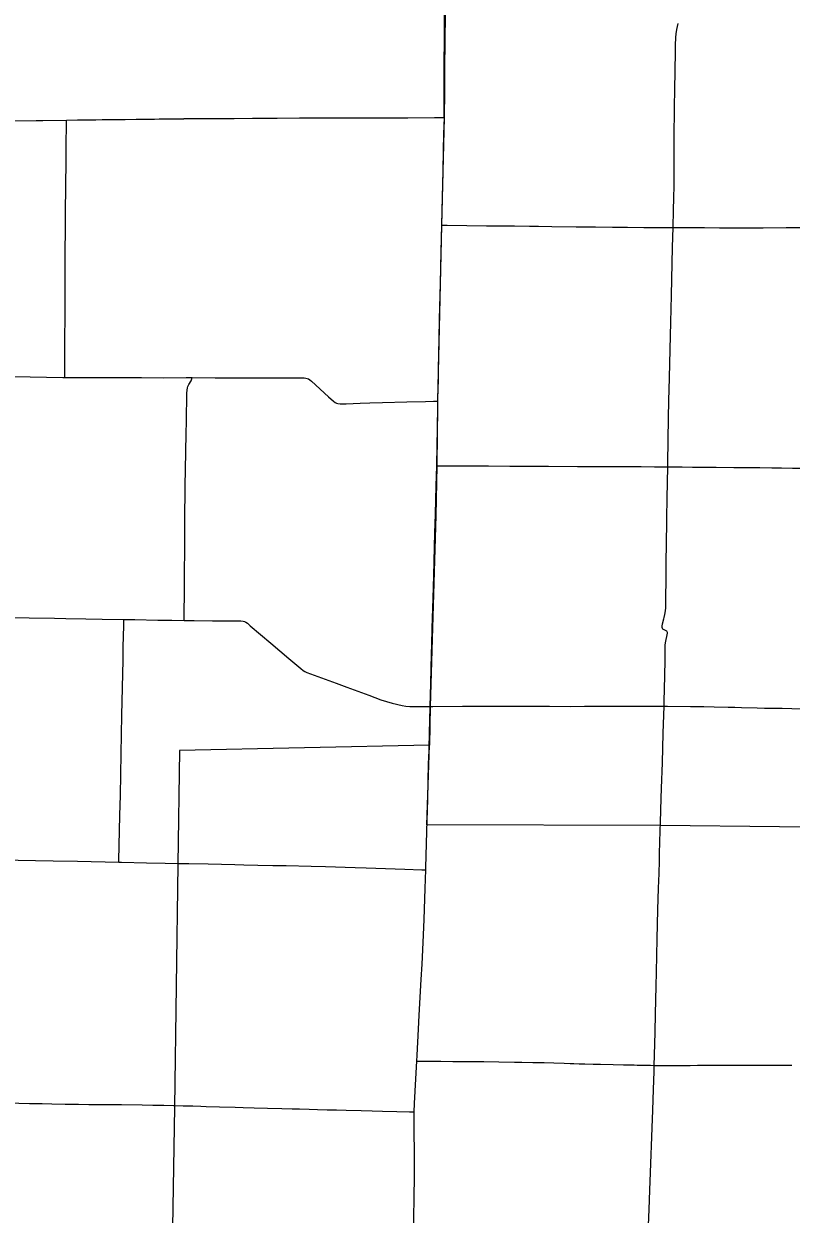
# Model space of a CAD drawing. Extents: x 1813937 to 1948437, y 826606 to 1022856.
# Drawn here: x 1859353 to 1876315, y 939932 to 966228 of the extents above; entities that cross this region are included whole.
import ezdxf

# ---------------------------------------------------------------- set-up
doc = ezdxf.new("R2010")
doc.units = 0
for name, color, linetype in [('GM_X_County', 7, 'Continuous'), ('GM_X_County_Road', 7, 'Continuous'), ('GM_X_Township', 7, 'Continuous'), ('GM_X_Township_Road', 7, 'Continuous')]:
    doc.layers.add(name, color=color, linetype=linetype)

msp = doc.modelspace()

# ---------------------------------------------------------------- linework, layer by layer
at = {"layer": 'GM_X_County'}
msp.add_lwpolyline([(1855618, 964050), (1860298, 964101), (1862894, 964131), (1865546, 964151), (1868643, 964155), (1868654, 967077)], dxfattribs=at)
at = {"layer": 'GM_X_County_Road'}
for points in [[(1873708, 961725), (1873709, 961763), (1873716, 962074), (1873723, 962419), (1873727, 962615), (1873729, 962763), (1873731, 962878), (1873730, 963121), (1873729, 963301), (1873731, 963760), (1873732, 963957), (1873733, 964121), (1873736, 964432), (1873741, 964744), (1873749, 965219), (1873758, 965580), (1873761, 965760), (1873765, 965924), (1873772, 966006), (1873787, 966104), (1873814, 966232)], [(1868507, 957892), (1868508, 957985), (1868512, 958149), (1868517, 958378), (1868522, 958591), (1868529, 958936), (1868537, 959280), (1868545, 959706), (1868564, 960494), (1868580, 961199), (1868592, 961781)], [(1868592, 961781), (1868710, 961779), (1869580, 961768), (1870203, 961762), (1870531, 961757), (1870728, 961755), (1871023, 961753), (1871564, 961746), (1871991, 961742), (1872368, 961737), (1872696, 961735), (1873056, 961731), (1873679, 961725), (1873708, 961725)], [(1873585, 956443), (1873586, 956522), (1873597, 957030), (1873606, 957522), (1873614, 957899), (1873627, 958407), (1873639, 959030), (1873654, 959637), (1873668, 960227), (1873694, 961293), (1873708, 961725)], [(1873708, 961725), (1873925, 961725), (1874171, 961725), (1874400, 961725), (1874728, 961723), (1875040, 961721), (1875351, 961721), (1875696, 961724), (1876204, 961725), (1876483, 961726), (1876860, 961726), (1877139, 961727), (1877533, 961729), (1877959, 961730), (1878370, 961731), (1878730, 961731), (1878944, 961732), (1879031, 961735)], [(1857510, 958468), (1857774, 958464), (1858381, 958450), (1859497, 958428), (1860219, 958415), (1860263, 958416)], [(1860263, 958416), (1860530, 958418), (1860648, 958417)], [(1860648, 958417), (1860798, 958416)], [(1860798, 958416), (1861285, 958413), (1861958, 958413), (1862450, 958411), (1862943, 958412), (1863078, 958412)], [(1863078, 958412), (1863583, 958411), (1864157, 958409), (1864698, 958408), (1865141, 958408), (1865552, 958407), (1865585, 958403), (1865618, 958396), (1865649, 958384), (1865677, 958366), (1865716, 958334), (1866089, 957988), (1866198, 957889), (1866237, 957861), (1866266, 957848), (1866297, 957840), (1866345, 957835), (1866476, 957837), (1866788, 957847), (1867000, 957854), (1867279, 957861), (1867821, 957876), (1868231, 957888), (1868411, 957892), (1868460, 957892), (1868507, 957892)], [(1868479, 956461), (1868488, 956919), (1868495, 957263), (1868503, 957624), (1868507, 957804), (1868507, 957892)], [(1868336, 951151), (1868350, 951655), (1868367, 952311), (1868372, 952508), (1868381, 952869), (1868400, 953541), (1868414, 954033), (1868438, 954984), (1868451, 955394), (1868459, 955722), (1868466, 956017), (1868479, 956461)], [(1873504, 951153), (1873507, 951263), (1873522, 951820), (1873526, 952181), (1873526, 952427), (1873531, 952509), (1873543, 952590), (1873576, 952734), (1873580, 952767), (1873579, 952783), (1873573, 952798), (1873563, 952811), (1873550, 952819), (1873504, 952838), (1873490, 952847), (1873479, 952859), (1873471, 952873), (1873466, 952889), (1873465, 952905), (1873466, 952921), (1873473, 952970), (1873501, 953082), (1873508, 953113), (1873523, 953177), (1873537, 953258), (1873542, 953324), (1873545, 953471), (1873549, 954029), (1873554, 954406), (1873557, 954668), (1873567, 955308), (1873574, 955751), (1873585, 956443)], [(1857535, 953123), (1857638, 953122), (1858590, 953112), (1859475, 953106), (1860033, 953098), (1860279, 953094), (1860722, 953087), (1861083, 953078), (1861561, 953071)], [(1861561, 953071), (1861804, 953066), (1862313, 953057), (1862625, 953053), (1862901, 953050)], [(1862901, 953050), (1863117, 953047), (1863527, 953043), (1864150, 953037), (1864199, 953033), (1864230, 953026), (1864258, 953013), (1864298, 952985), (1864359, 952931), (1864811, 952550), (1865212, 952211), (1865474, 951987), (1865525, 951946), (1865567, 951919), (1865612, 951899), (1866261, 951664), (1866491, 951578), (1866983, 951394), (1867244, 951296), (1867369, 951255), (1867496, 951221), (1867720, 951169), (1867801, 951156), (1867883, 951150), (1868113, 951149), (1868336, 951151)], [(1868310, 950179), (1868312, 950245), (1868329, 950852), (1868336, 951131), (1868336, 951151)], [(1873420, 948399), (1873426, 948591), (1873444, 949115), (1873451, 949345), (1873467, 949902), (1873486, 950558), (1873504, 951153)], [(1868262, 948387), (1868281, 949097), (1868291, 949491), (1868302, 949884), (1868310, 950179)], [(1868239, 947536), (1868241, 947589), (1868248, 947851), (1868262, 948387)], [(1873289, 943219), (1873295, 943443), (1873306, 943951), (1873315, 944361), (1873327, 944968), (1873335, 945279), (1873351, 946017), (1873370, 946657), (1873384, 947132), (1873394, 947460), (1873401, 947739), (1873405, 947903), (1873420, 948399)], [(1858837, 947762), (1860001, 947739), (1860542, 947729), (1861455, 947708)], [(1861455, 947708), (1861510, 947707), (1862067, 947697), (1862477, 947688), (1862762, 947682)], [(1862762, 947682), (1863002, 947677), (1863429, 947669), (1863724, 947662), (1864019, 947656), (1864216, 947653), (1864527, 947645), (1864855, 947638), (1865150, 947633), (1865708, 947620), (1866019, 947611), (1866675, 947590), (1866921, 947584), (1867774, 947557), (1868151, 947542), (1868200, 947538), (1868239, 947536)], [(1868039, 943315), (1868046, 943443), (1868077, 944017), (1868093, 944328), (1868137, 945114), (1868155, 945458), (1868181, 945933), (1868201, 946441), (1868226, 947130), (1868239, 947536)], [(1867982, 942192), (1867989, 942379), (1868019, 942919), (1868039, 943315)], [(1872992, 935372), (1873017, 935986), (1873038, 936510), (1873045, 936691), (1873059, 937067), (1873073, 937395), (1873091, 937903), (1873111, 938411), (1873126, 938755), (1873146, 939296), (1873161, 939690), (1873175, 940034), (1873191, 940460), (1873205, 940853), (1873239, 941837), (1873254, 942230), (1873270, 942689), (1873285, 943082), (1873289, 943219)], [(1858756, 942397), (1858775, 942396), (1859005, 942391), (1859480, 942381), (1859759, 942376), (1859972, 942371), (1860267, 942366), (1860562, 942361), (1860789, 942359)], [(1860789, 942359), (1860890, 942358), (1861136, 942356), (1861514, 942352), (1861973, 942347), (1862202, 942343), (1862448, 942337), (1862661, 942334), (1862686, 942333)], [(1862686, 942333), (1862875, 942329), (1863088, 942323), (1863268, 942318), (1863383, 942314), (1863678, 942306), (1864022, 942296), (1864202, 942290), (1864448, 942284), (1864743, 942277), (1865055, 942268), (1865284, 942262), (1865448, 942258), (1865661, 942252), (1865842, 942246), (1866055, 942239), (1866268, 942235), (1866481, 942228), (1866809, 942220), (1867055, 942214), (1867284, 942207), (1867596, 942201), (1867875, 942194), (1867970, 942193), (1867982, 942192)], [(1867962, 939334), (1867968, 939541), (1867977, 939935), (1867982, 940214), (1867988, 940853), (1867986, 941296), (1867983, 941756), (1867982, 942182), (1867982, 942192)]]:
    msp.add_lwpolyline(points, dxfattribs=at)
at = {"layer": 'GM_X_Township'}
for points in [[(1841387, 963824), (1846780, 963929), (1847071, 963938), (1852487, 963992), (1853408, 964004), (1853786, 964009), (1855618, 964050), (1860298, 964101), (1862894, 964131), (1865546, 964151), (1868643, 964155), (1868586, 961770), (1868495, 957891), (1868480, 956467), (1868459, 955370), (1868335, 951151), (1868323, 950291), (1862794, 950174), (1862758, 947658), (1862681, 942300), (1862643, 939637)], [(1883913, 948407), (1878685, 948461), (1873425, 948517), (1868265, 948533), (1868323, 950291)]]:
    msp.add_lwpolyline(points, dxfattribs=at)
at = {"layer": 'GM_X_Township_Road'}
for points in [[(1868650, 964156), (1868656, 964743), (1868661, 965120), (1868662, 965350), (1868668, 965744), (1868676, 966548)], [(1855601, 964061), (1855612, 964055), (1855624, 964052), (1855640, 964050), (1855755, 964047), (1856329, 964055), (1856608, 964056), (1856903, 964058), (1857526, 964065), (1858001, 964070), (1858591, 964078), (1858689, 964080), (1858755, 964080), (1858951, 964083), (1859771, 964094), (1860296, 964103)], [(1860263, 958416), (1860262, 958451), (1860261, 958532), (1860260, 958614), (1860260, 958695), (1860262, 958743), (1860262, 958792), (1860261, 958874), (1860260, 959415), (1860265, 959611), (1860265, 959857), (1860269, 960841), (1860275, 962038), (1860283, 962661), (1860289, 963170), (1860292, 963563), (1860297, 964006), (1860297, 964071), (1860296, 964103)], [(1860296, 964103), (1860542, 964106), (1861083, 964114), (1861837, 964122), (1862132, 964125), (1862345, 964127), (1862673, 964131), (1862893, 964133)], [(1862893, 964133), (1863132, 964135), (1863706, 964140), (1864001, 964140), (1864411, 964143), (1864952, 964147), (1865444, 964150), (1866084, 964152), (1866510, 964152), (1866838, 964152), (1867428, 964154), (1867838, 964154), (1868429, 964156), (1868650, 964156)], [(1868592, 961781), (1868599, 962100), (1868623, 962986), (1868632, 963429), (1868640, 963790), (1868650, 964156)], [(1862901, 953050), (1862901, 953090), (1862906, 953778), (1862908, 954155), (1862910, 954565), (1862916, 955237), (1862921, 956023), (1862927, 956384), (1862942, 957169), (1862947, 957448), (1862957, 958070), (1862963, 958136), (1862972, 958184), (1862982, 958215), (1863003, 958259), (1863051, 958345), (1863057, 958360), (1863078, 958412)], [(1868479, 956461), (1868521, 956461), (1868915, 956462), (1869342, 956462), (1869621, 956461), (1870097, 956459), (1870720, 956456), (1870950, 956456), (1871589, 956451), (1872213, 956449), (1873000, 956446), (1873295, 956445), (1873585, 956443)], [(1873585, 956443), (1873607, 956443), (1873902, 956438), (1874132, 956437), (1874295, 956435), (1874656, 956432), (1875050, 956427), (1875362, 956426), (1875624, 956424), (1875887, 956422), (1876100, 956420), (1876346, 956415), (1876707, 956414), (1877281, 956410), (1877872, 956403), (1878429, 956399), (1878675, 956396), (1878872, 956392), (1878878, 956392)], [(1861455, 947708), (1861456, 947742), (1861477, 948742), (1861487, 949185), (1861505, 950103), (1861521, 950955), (1861548, 952169), (1861553, 952447), (1861559, 952710), (1861562, 952923), (1861561, 953021), (1861561, 953071)], [(1868336, 951151), (1868396, 951151), (1869052, 951152), (1869463, 951153), (1870020, 951154), (1870693, 951153), (1870971, 951152), (1871447, 951150), (1871743, 951152), (1871988, 951153), (1872398, 951155), (1873136, 951154), (1873250, 951154), (1873504, 951153)], [(1873504, 951153), (1873578, 951153), (1874087, 951146), (1874382, 951144), (1874612, 951140), (1874923, 951136), (1875070, 951132), (1875218, 951127), (1875562, 951117), (1875726, 951113), (1875923, 951111), (1876119, 951107), (1876332, 951103), (1876562, 951098), (1876742, 951094), (1877070, 951089), (1877447, 951082), (1877661, 951079), (1877890, 951074), (1878038, 951071), (1878316, 951067), (1878562, 951062), (1878726, 951059), (1878760, 951058)], [(1868039, 943315), (1868058, 943315), (1868180, 943315), (1868360, 943313), (1868573, 943311), (1868836, 943307), (1869032, 943307), (1869229, 943304), (1869525, 943302), (1869853, 943298), (1870197, 943292), (1870362, 943289), (1870608, 943286), (1870854, 943283), (1871067, 943275), (1871297, 943267), (1871428, 943263), (1871510, 943261), (1871625, 943257), (1871756, 943253), (1871936, 943249), (1872100, 943245), (1872379, 943237), (1872609, 943234), (1872773, 943229), (1872843, 943228), (1872907, 943227), (1872971, 943226), (1873017, 943225), (1873083, 943224), (1873207, 943221), (1873289, 943219)], [(1873289, 943219), (1873306, 943219), (1873425, 943217), (1873521, 943216), (1873722, 943217), (1873886, 943218), (1874083, 943219), (1874247, 943221), (1874494, 943222), (1874608, 943224), (1874657, 943225), (1874723, 943225), (1874788, 943225), (1874862, 943224), (1874952, 943224), (1875046, 943223), (1875248, 943223), (1875320, 943223), (1875444, 943223), (1875543, 943223), (1875674, 943222), (1875822, 943221), (1876018, 943223), (1876183, 943223), (1876330, 943223)]]:
    msp.add_lwpolyline(points, dxfattribs=at)

doc.saveas('drawing.dxf')
